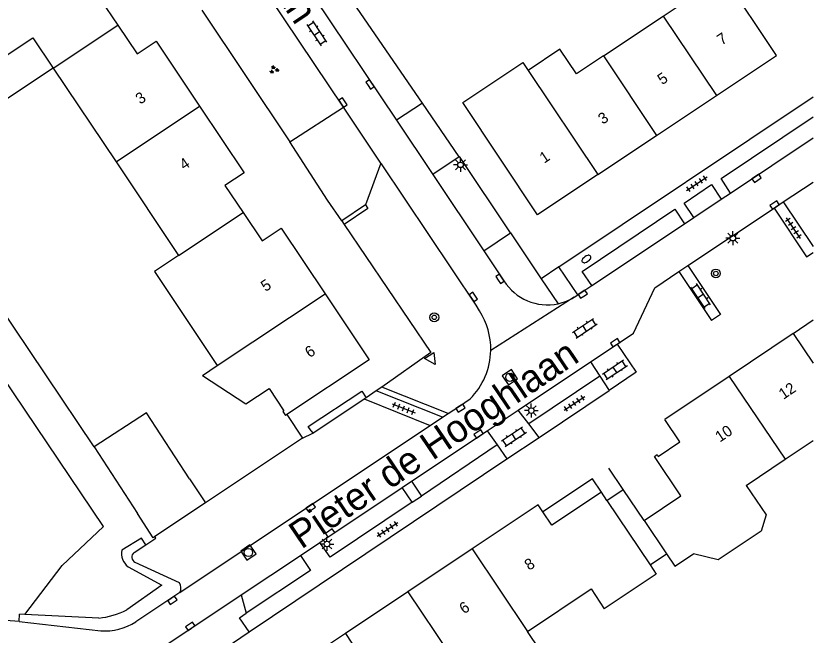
# Model space of a CAD drawing. Extents: x 136000 to 138005, y 398500 to 400500.
# Drawn here: x 137928 to 138000, y 399263.7 to 399319.7 of the extents above; entities that cross this region are included whole.
import ezdxf

# ---------------------------------------------------------------- set-up
doc = ezdxf.new("R2010")
doc.units = 0
for name, color, linetype in [('gg-afsc-erfafscheiding', 7, 'Continuous'), ('gg-afsc-muur', 7, 'Continuous'), ('gg-anno-huisnummerreeks BGT', 7, 'Continuous'), ('gg-anno-openbare ruimte label', 7, 'Continuous'), ('gg-bbg-bijgebouw', 7, 'Continuous'), ('gg-bbg-gedigitaliseerde bebouwing', 7, 'Continuous'), ('gg-bbg-gedigitaliseerde bijgebouw', 7, 'Continuous'), ('gg-bbg-hoofdgebouw', 7, 'Continuous'), ('gg-bbg-luifel en loopbrug', 7, 'Continuous'), ('gg-bbg-tussenscheiding', 7, 'Continuous'), ('gg-knt-verharding', 7, 'Continuous'), ('gg-knt-verharding nz', 7, 'Continuous'), ('gt-grn-groengrens', 7, 'Continuous'), ('gt-grn-vlakafsluiter', 7, 'Continuous'), ('gt-grn-weggrens', 7, 'Continuous'), ('gt-symb-boom', 7, 'Continuous'), ('gt-symb-brandkraan', 7, 'Continuous'), ('gt-symb-groenvak', 7, 'Continuous'), ('gt-symb-klinker verharding', 7, 'Continuous'), ('gt-symb-kolk', 7, 'Continuous'), ('gt-symb-lichtmast', 7, 'Continuous'), ('gt-symb-rioolschacht', 7, 'Continuous'), ('gt-symb-tegel verharding', 7, 'Continuous'), ('gt-symb-waterafsluiter', 7, 'Continuous')]:
    doc.layers.add(name, color=color, linetype=linetype)

# ---------------------------------------------------------------- blocks, each defined once
blk = doc.blocks.new('gt0-GRVAK')
at = {"layer": 'gt-symb-groenvak'}
for p, q in [((-0.11, 0.189), (-0.228, 0.24)), ((-0.182, 0.153), (0.088, 0.153)), ((-0.091, 0.211), (-0.156, 0.322)), ((-0.047, 0.214), (-0.047, 0.393)), ((-0.004, 0.211), (0.061, 0.322)), ((0.015, 0.189), (0.133, 0.24)), ((0.262, -0.052), (0.197, 0.059)), ((0.305, -0.049), (0.305, 0.13)), ((0.349, -0.052), (0.414, 0.059)), ((-0.245, -0.228), (-0.363, -0.177)), ((-0.318, -0.264), (-0.047, -0.264)), ((-0.226, -0.206), (-0.291, -0.095)), ((-0.183, -0.203), (-0.183, -0.024)), ((-0.139, -0.206), (-0.074, -0.095)), ((-0.12, -0.228), (-0.002, -0.177)), ((0.243, -0.074), (0.125, -0.023)), ((0.17, -0.11), (0.441, -0.11)), ((0.368, -0.074), (0.486, -0.023))]:
    blk.add_line(p, q, dxfattribs=at)
blk = doc.blocks.new('gt0-KL1')
at = {"layer": 'gt-symb-klinker verharding'}
for p, q in [((-1.15, 0.3), (1.15, 0.3)), ((-1, -0.3), (-1, 0.3)), ((-0.5, 0.3), (-0.5, 0.45)), ((0, -0.3), (0, 0.3)), ((0.5, 0.3), (0.5, 0.45)), ((1, -0.3), (1, 0.3)), ((-1.15, -0.3), (1.15, -0.3)), ((-0.5, -0.45), (-0.5, -0.3)), ((0.5, -0.45), (0.5, -0.3))]:
    blk.add_line(p, q, dxfattribs=at)
blk = doc.blocks.new('gt0-KOLK')
at = {"layer": 'gt-symb-kolk'}
blk.add_lwpolyline([(0, 0), (0.375, 0), (0.375, 0.4), (-0.375, 0.4), (-0.375, 0), (0, 0)], dxfattribs=at)
blk = doc.blocks.new('gt0-LMAST')
at = {"layer": 'gt-symb-lichtmast'}
for p, q in [((-0.182, 0.173), (-0.447, 0.438)), ((-0.005, 0.246), (-0.005, 0.621)), ((0.172, 0.173), (0.437, 0.438)), ((-0.255, -0.004), (-0.63, -0.004)), ((-0.182, -0.181), (-0.447, -0.446)), ((-0.005, -0.254), (-0.005, -0.629)), ((0.437, -0.446), (0.172, -0.181)), ((0.245, -0.004), (0.62, -0.004))]:
    blk.add_line(p, q, dxfattribs=at)
blk.add_circle((-0.005, -0.004), 0.25, dxfattribs=at)
blk = doc.blocks.new('gt0-TEG1')
at = {"layer": 'gt-symb-tegel verharding'}
for p, q in [((-1.125, 0), (1.125, 0)), ((-0.9, -0.25), (-0.9, 0.25)), ((-0.45, -0.25), (-0.45, 0.25)), ((0, -0.25), (0, 0.25)), ((0.45, -0.25), (0.45, 0.25)), ((0.9, -0.25), (0.9, 0.25))]:
    blk.add_line(p, q, dxfattribs=at)
blk = doc.blocks.new('gt0-BR')
at = {"layer": 'gt-symb-brandkraan'}
for centre, radius, start, end in [((-0.244, 0), 0.206, 107.56694, 252.43307), ((0.599, -2.664), 3, 106.89205, 107.56694), ((0, -0.691), 0.938, 73.10799, 106.89205), ((-0.599, -2.664), 3, 72.43309, 73.10799), ((0.244, 0), 0.206, 287.56695, 72.43309), ((0.599, 2.664), 3, 252.43307, 253.10797), ((0, 0.691), 0.938, 253.10797, 286.89206), ((-0.599, 2.664), 3, 286.89206, 287.56695)]:
    blk.add_arc(centre, radius, start, end, dxfattribs=at)
blk = doc.blocks.new('gt0-BOOM')
at = {"layer": 'gt-symb-boom'}
for radius in [0.4, 0.2]:
    blk.add_circle((0, 0), radius, dxfattribs=at)
blk = doc.blocks.new('gt0-RS')
at = {"layer": 'gt-symb-rioolschacht'}
blk.add_lwpolyline([(-0.5, -0.5), (0.5, -0.5), (0.5, 0.5), (-0.5, 0.5)], close=True, dxfattribs=at)
blk.add_circle((0, 0), 0.375, dxfattribs=at)
blk = doc.blocks.new('gt0-WAFSL')
at = {"layer": 'gt-symb-waterafsluiter'}
for p, q in [((-0.5, -0.333), (0, 0.667)), ((0, 0.667), (0.5, -0.333)), ((0.5, -0.333), (-0.5, -0.333))]:
    blk.add_line(p, q, dxfattribs=at)

msp = doc.modelspace()

# ---------------------------------------------------------------- linework, layer by layer
at = {"layer": 'gg-afsc-erfafscheiding'}
for p, q in [((137964.725, 399311.8), (137949.034, 399334.713)), ((137968.046, 399306.951), (137964.725, 399311.8)), ((137935.08, 399280.73), (137921.138, 399301.508)), ((137999.417, 399297.911), (138000, 399298.302)), ((137977.06, 399297), (137975.464, 399295.931)), ((137991.651, 399292.704), (137990.821, 399292.148)), ((137952.495, 399283.657), (137953.888, 399281.527)), ((137953.888, 399281.527), (137945.142, 399275.696))]:
    msp.add_line(p, q, dxfattribs=at)
at = {"layer": 'gg-afsc-muur'}
msp.add_line((137982.866, 399276.882), (137981.56, 399278.821), dxfattribs=at)
at = {"layer": 'gg-bbg-bijgebouw'}
for p, q in [((137935.08, 399280.73), (137938.99, 399274.72)), ((137943.71, 399277.84), (137945.142, 399275.696)), ((137945.142, 399275.696), (137940.573, 399272.638))]:
    msp.add_line(p, q, dxfattribs=at)
for points in [[(137943.71, 399277.84), (137939.83, 399283.82), (137935.08, 399280.73)], [(137940.573, 399272.638), (137940.414, 399272.532), (137938.99, 399274.72)]]:
    msp.add_lwpolyline(points, dxfattribs=at)
at = {"layer": 'gg-bbg-gedigitaliseerde bebouwing'}
for p, q in [((137986.457, 399319.657), (137991.9, 399323.29)), ((137981.085, 399316.071), (137986.457, 399319.657)), ((137931.399, 399314.955), (137937.065, 399306.482)), ((137937.065, 399306.482), (137942.714, 399298.035)), ((137944.864, 399287.199), (137946.187, 399288.097)), ((137997.473, 399279.623), (138000, 399281.325)), ((137993.969, 399277.264), (137997.473, 399279.623)), ((137981.393, 399275.898), (137980.89, 399276.65)), ((137981.393, 399275.898), (137985.281, 399270.077)), ((137984.738, 399274.101), (137986.775, 399271.076)), ((137974.223, 399264.076), (137979.951, 399267.904)), ((137979.951, 399267.904), (137981.145, 399266.117))]:
    msp.add_line(p, q, dxfattribs=at)
for points in [[(137981.085, 399316.071), (137978.628, 399314.432), (137977.142, 399316.66), (137974.277, 399314.748)], [(137975.13, 399301.71), (137968.38, 399311.836), (137973.804, 399315.456), (137974.277, 399314.748)], [(137942.714, 399298.035), (137940.541, 399296.591), (137946.187, 399288.097)], [(137993.969, 399277.264), (137995.765, 399274.598), (137995.314, 399273.13), (137991.418, 399270.533), (137989.195, 399271.075)], [(137986.775, 399271.076), (137987.531, 399269.954), (137989.195, 399271.075)], [(137985.281, 399270.077), (137985.834, 399269.25), (137981.145, 399266.117)], [(137971.328, 399262.141), (137973.537, 399258.824), (137976.435, 399260.754), (137974.223, 399264.076)]]:
    msp.add_lwpolyline(points, dxfattribs=at)
at = {"layer": 'gg-bbg-gedigitaliseerde bijgebouw'}
msp.add_line((137931.399, 399314.955), (137918.066, 399306.087), dxfattribs=at)
at = {"layer": 'gg-bbg-hoofdgebouw'}
for p, q in [((137985.879, 399308.868), (137991.289, 399312.47)), ((137980.569, 399305.332), (137985.879, 399308.868)), ((137980.569, 399305.332), (137975.13, 399301.71)), ((137998.196, 399290.995), (138000, 399292.21)), ((137998.196, 399290.995), (137992.426, 399287.11)), ((137992.426, 399287.11), (137986.62, 399283.2)), ((137952.495, 399283.657), (137952.38, 399283.58)), ((137969.235, 399271.521), (137963.413, 399267.635)), ((137963.413, 399267.635), (137957.773, 399263.87))]:
    msp.add_line(p, q, dxfattribs=at)
for points in [[(137933.333, 399328.395), (137937.36, 399322.37), (137935.64, 399321.22), (137937.229, 399318.832)], [(137991.289, 399312.47), (137996.71, 399316.08), (137991.9, 399323.29)], [(137937.229, 399318.832), (137938.96, 399316.23), (137940.69, 399317.39), (137944.616, 399311.503)], [(137944.616, 399311.503), (137948.62, 399305.5), (137946.9, 399304.35), (137948.542, 399301.909)], [(137948.542, 399301.909), (137950.27, 399299.34), (137951.99, 399300.49), (137955.947, 399294.558)], [(137955.947, 399294.558), (137959.92, 399288.6), (137952.495, 399283.657)], [(137944.864, 399287.199), (137948.794, 399284.639), (137950.878, 399286.007), (137952.221, 399284.003), (137952.13, 399283.941), (137952.38, 399283.58)], [(137984.738, 399274.101), (137988.058, 399276.332), (137985.676, 399279.876), (137985.917, 399280.038), (137986.023, 399279.88), (137987.972, 399281.193), (137986.62, 399283.2)], [(137980.89, 399276.65), (137976.41, 399273.66), (137975.603, 399274.861)], [(137975.603, 399274.861), (137975.18, 399275.49), (137969.235, 399271.521)], [(137957.773, 399263.87), (137951.84, 399259.91), (137953.07, 399258.07), (137950.88, 399256.61)]]:
    msp.add_lwpolyline(points, dxfattribs=at)
at = {"layer": 'gg-bbg-luifel en loopbrug'}
for p, q in [((137981.393, 399275.898), (137982.866, 399276.882)), ((137984.738, 399274.101), (137982.866, 399276.882)), ((137985.281, 399270.077), (137986.775, 399271.076))]:
    msp.add_line(p, q, dxfattribs=at)
msp.add_lwpolyline([(137980.89, 399276.65), (137980.084, 399277.856), (137975.603, 399274.861)], dxfattribs=at)
at = {"layer": 'gg-bbg-tussenscheiding'}
for p, q in [((137986.457, 399319.657), (137991.289, 399312.47)), ((137931.399, 399314.955), (137937.229, 399318.832)), ((137927.067, 399316.037), (137929.565, 399317.698)), ((137929.565, 399317.698), (137931.399, 399314.955)), ((137981.085, 399316.071), (137985.879, 399308.868)), ((137974.277, 399314.748), (137980.569, 399305.332)), ((137937.065, 399306.482), (137944.616, 399311.503)), ((137942.714, 399298.035), (137948.542, 399301.909)), ((137946.187, 399288.097), (137955.947, 399294.558)), ((137998.196, 399290.995), (138000, 399288.309)), ((137992.426, 399287.11), (137997.473, 399279.623)), ((137969.235, 399271.521), (137974.223, 399264.076)), ((137963.413, 399267.635), (137968.436, 399260.207)), ((137957.773, 399263.87), (137962.767, 399256.418))]:
    msp.add_line(p, q, dxfattribs=at)
at = {"layer": 'gg-knt-verharding'}
for p, q in [((137946.885, 399333.422), (137962.388, 399310.251)), ((137957.6, 399311.427), (137949.603, 399323.367)), ((137977.06, 399297), (138000, 399312.366)), ((137952.749, 399308.288), (137957.6, 399311.427)), ((137960.986, 399306.371), (137957.6, 399311.427)), ((137962.388, 399310.251), (137965.664, 399305.354)), ((137992.532, 399303.659), (138000, 399308.642)), ((137956.173, 399303.037), (137952.749, 399308.288)), ((137960.986, 399306.371), (137959.584, 399302.598)), ((137961.027, 399306.31), (137960.986, 399306.371)), ((137969.588, 399293.528), (137961.027, 399306.31)), ((137968.046, 399306.951), (137965.664, 399305.354)), ((137968.066, 399306.965), (137968.046, 399306.951)), ((137965.664, 399305.354), (137970.28, 399298.456)), ((137997.31, 399302.869), (138000, 399304.664)), ((137991.709, 399303.11), (137992.532, 399303.659)), ((137989.229, 399301.455), (137991.709, 399303.11)), ((137996.479, 399302.314), (137997.31, 399302.869)), ((137997.31, 399302.869), (138000, 399298.838)), ((137959.584, 399302.598), (137957.441, 399301.163)), ((137988.702, 399297.123), (137996.479, 399302.314)), ((137996.479, 399302.314), (137999.417, 399297.911)), ((137988.396, 399300.9), (137989.229, 399301.455)), ((137980.018, 399295.31), (137988.396, 399300.9)), ((137972.688, 399300.071), (137975.464, 399295.931)), ((137970.28, 399298.456), (137972.09, 399295.75)), ((137978.76, 399294.47), (137977.06, 399297)), ((137987.87, 399296.569), (137988.702, 399297.123)), ((137988.702, 399297.123), (137991.651, 399292.704)), ((137987.87, 399296.569), (137990.821, 399292.148)), ((137975.464, 399295.931), (137976.977, 399293.674)), ((137978.76, 399294.47), (137980.018, 399295.31)), ((137978.427, 399294.252), (137978.76, 399294.47)), ((137969.883, 399293.025), (137969.588, 399293.528)), ((137979.918, 399288.423), (137982.303, 399290.015)), ((137973.384, 399284.063), (137979.918, 399288.423)), ((137979.918, 399288.423), (137980.759, 399287.125)), ((137980.759, 399287.125), (137974.323, 399282.83)), ((137980.759, 399287.125), (137981.587, 399285.847)), ((137960.562, 399285.797), (137959.642, 399285.184)), ((137966.549, 399283.422), (137960.562, 399285.797)), ((137975.26, 399281.599), (137981.587, 399285.847)), ((137954.826, 399281.98), (137959.47, 399285.07)), ((137959.642, 399285.184), (137959.47, 399285.07)), ((137959.47, 399285.07), (137965.414, 399282.667)), ((137970.58, 399282.193), (137973.384, 399284.063)), ((137974.323, 399282.83), (137973.384, 399284.063)), ((137965.414, 399282.667), (137966.549, 399283.422)), ((137966.549, 399283.422), (137967.065, 399283.755)), ((137975.26, 399281.599), (137974.323, 399282.83)), ((137953.888, 399281.527), (137954.826, 399281.98)), ((137954.694, 399282.178), (137954.826, 399281.98)), ((137963.74, 399277.628), (137970.58, 399282.193)), ((137970.58, 399282.193), (137971.47, 399280.923)), ((137972.359, 399279.652), (137975.26, 399281.599)), ((137971.47, 399280.923), (137964.64, 399276.298)), ((137971.47, 399280.923), (137972.359, 399279.652)), ((137949.096, 399264.035), (137972.359, 399279.652)), ((137962.894, 399277.064), (137963.74, 399277.628)), ((137963.74, 399277.628), (137964.64, 399276.298)), ((137955.469, 399272.109), (137962.894, 399277.064)), ((137963.797, 399275.74), (137962.894, 399277.064)), ((137938.703, 399271.188), (137939.742, 399271.881)), ((137953.721, 399270.942), (137955.469, 399272.109)), ((137938.774, 399270.33), (137942.766, 399268.48)), ((137948.375, 399267.375), (137953.721, 399270.942)), ((137942.84, 399267.573), (137938.839, 399264.939)), ((137940.648, 399262.219), (137948.375, 399267.375)), ((137948.375, 399267.375), (137948.829, 399265.71)), ((137928.334, 399264.953), (137927.104, 399265.069)), ((137928.334, 399264.953), (137935.69, 399264.12)), ((137946.916, 399262.571), (137949.096, 399264.035))]:
    msp.add_line(p, q, dxfattribs=at)
for points in [[(137992.532, 399303.659), (137991.696, 399304.991), (138000, 399310.553)], [(137989.229, 399301.455), (137988.37, 399302.762), (137990.84, 399304.427), (137991.709, 399303.11)], [(137980.018, 399295.31), (137979.163, 399296.584), (137987.517, 399302.208), (137988.396, 399300.9)], [(137982.303, 399290.015), (137983.78, 399291), (137985.7, 399295.12), (137987.87, 399296.569)], [(137982.303, 399290.015), (137984.02, 399287.48), (137981.587, 399285.847)], [(137954.694, 399282.178), (137954.428, 399282.577), (137959.255, 399285.765), (137959.642, 399285.184)], [(137967.065, 399283.755), (137968.068, 399284.404), (137969.029, 399285.083)], [(137963.797, 399275.74), (137956.409, 399270.785), (137955.469, 399272.109)], [(137939.742, 399271.881), (137940.667, 399272.497), (137940.573, 399272.638)], [(137953.721, 399270.942), (137954.629, 399269.573), (137948.829, 399265.71)], [(137949.096, 399264.035), (137948.225, 399265.308), (137948.829, 399265.71)]]:
    msp.add_lwpolyline(points, dxfattribs=at)
for centre, radius, start, end in [((137976.014, 399298.197), 4.625, 211.95036, 282.01802), ((137976.013, 399298.2), 4.628, 282.02346, 301.44304), ((137964.561, 399289.581), 6.34, 358.84655, 32.90861), ((137964.56, 399289.58), 6.34, 314.8165, 358.84963), ((137938.979, 399270.779), 0.493, 123.99775, 245.46321), ((137942.007, 399267.962), 0.92, 335.00811, 34.32048), ((137936.031, 399269.271), 5.162, 266.20972, 302.94758)]:
    msp.add_arc(centre, radius, start, end, dxfattribs=at)
at = {"layer": 'gg-knt-verharding nz'}
msp.add_line((137970.28, 399298.456), (137972.688, 399300.071), dxfattribs=at)
msp.add_lwpolyline([(137942.84, 399267.573), (137954.528, 399275.404), (137965.414, 399282.667)], dxfattribs=at)
at = {"layer": 'gt-grn-groengrens'}
for p, q in [((137964.725, 399311.8), (137962.388, 399310.251)), ((137961.052, 399286.14), (137960.562, 399285.797)), ((137967.065, 399283.755), (137961.052, 399286.14)), ((137928.334, 399264.953), (137928.357, 399265.62)), ((137928.825, 399265.597), (137928.357, 399265.62)), ((137935.499, 399265.27), (137928.825, 399265.597))]:
    msp.add_line(p, q, dxfattribs=at)
for points in [[(137959.584, 399302.598), (137959.807, 399302.266), (137957.665, 399300.832)], [(137928.825, 399265.597), (137932.217, 399270.037), (137935.936, 399273.555), (137918.669, 399299.162), (137921.138, 399301.508)], [(137939.742, 399271.881), (137939.373, 399272.496), (137937.584, 399271.424)], [(137938.152, 399269.912), (137941.214, 399268.236), (137938.037, 399266.028)]]:
    msp.add_lwpolyline(points, dxfattribs=at)
for centre, radius, start, end in [((137939.136, 399271.144), 1.577, 169.78264, 231.39588), ((137934.704, 399272.56), 7.333, 276.22332, 297.03428)]:
    msp.add_arc(centre, radius, start, end, dxfattribs=at)
at = {"layer": 'gt-grn-vlakafsluiter'}
for p, q in [((137944.808, 399320.186), (137952.749, 399308.288)), ((137972.688, 399300.071), (137968.066, 399306.965)), ((137957.441, 399301.163), (137956.173, 399303.037)), ((137957.441, 399301.163), (137957.665, 399300.832))]:
    msp.add_line(p, q, dxfattribs=at)
msp.add_lwpolyline([(137957.665, 399300.832), (137965.499, 399289.252), (137961.052, 399286.14)], dxfattribs=at)
at = {"layer": 'gt-grn-weggrens'}
for p, q in [((137978.427, 399294.252), (137970.899, 399289.453)), ((137963.797, 399275.74), (137964.64, 399276.298))]:
    msp.add_line(p, q, dxfattribs=at)

# ---------------------------------------------------------------- block references
at = {"layer": 'gt-symb-boom'}
for p in [(137991.225, 399296.404), (137965.798, 399292.441)]:
    msp.add_blockref('gt0-BOOM', p, dxfattribs=at)
at = {"layer": 'gt-symb-brandkraan', "rotation": 33.83302869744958}
msp.add_blockref('gt0-BR', (137979.539, 399297.71), dxfattribs=at)
at = {"layer": 'gt-symb-groenvak'}
msp.add_blockref('gt0-GRVAK', (137951.323, 399314.81), dxfattribs=at)
at = {"layer": 'gt-symb-klinker verharding'}
for p, rotation in [((137955.192, 399318.099), -56.214572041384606), ((137989.865, 399294.367), 123.86494311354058), ((137979.388, 399291.455), 33.86494311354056), ((137982.111, 399287.703), 33.86494311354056), ((137972.992, 399281.664), 33.86494311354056)]:
    msp.add_blockref('gt0-KL1', p, dxfattribs=dict(at, rotation=rotation))
at = {"layer": 'gt-symb-kolk'}
for p, rotation in [((137959.821, 399313.37), -56.00796028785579), ((137957.386, 399311.735), -56.00796028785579), ((137995.015, 399304.834), 33.49940007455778), ((137996.637, 399302.417), 33.49940007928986), ((137971.571, 399295.803), -56.75506275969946), ((137979.316, 399294.367), 33.99203971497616), ((137969.153, 399294.173), -56.50059991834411), ((137982.241, 399289.974), 33.49940007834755), ((137968.068, 399284.404), -147.1314253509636), ((137969.917, 399281.748), 33.78542795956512), ((137954.528, 399275.404), -146.33231451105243), ((137956.501, 399272.801), 33.4994000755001), ((137942.043, 399267.043), -146.71056442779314), ((137943.88, 399264.378), 34.48490803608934)]:
    msp.add_blockref('gt0-KOLK', p, dxfattribs=dict(at, rotation=rotation))
at = {"layer": 'gt-symb-lichtmast'}
for p in [(137968.173, 399306.215), (137992.762, 399299.593), (137974.568, 399284.022), (137956.117, 399271.965)]:
    msp.add_blockref('gt0-LMAST', p, dxfattribs=at)
at = {"layer": 'gt-symb-rioolschacht'}
for p, rotation in [((137972.623, 399287.029), 33.992039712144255), ((137949.017, 399271.199), 33.99203971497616)]:
    msp.add_blockref('gt0-RS', p, dxfattribs=dict(at, rotation=rotation))
at = {"layer": 'gt-symb-tegel verharding'}
for p, rotation in [((137989.502, 399304.513), 33.86494311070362), ((137998.228, 399300.49), 123.83302869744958), ((137978.45, 399284.674), 33.86494311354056), ((137963.03, 399284.217), -21.461063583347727), ((137961.586, 399273.286), 33.86494311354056)]:
    msp.add_blockref('gt0-TEG1', p, dxfattribs=dict(at, rotation=rotation))
at = {"layer": 'gt-symb-waterafsluiter', "rotation": -146.34172813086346}
msp.add_blockref('gt0-WAFSL', (137965.52, 399288.724), dxfattribs=at)

# ---------------------------------------------------------------- texts
at = {"layer": 'gg-anno-huisnummerreeks BGT'}
for s, rotation, p in [('7', 33.7, (137991.752, 399316.983)), ('5', 33.7, (137986.371, 399313.4)), ('3', 33.7, (137939.246, 399311.644)), ('3', 33.7, (137981.011, 399309.83)), ('1', 33.7, (137975.724, 399306.31)), ('4', 33.7, (137943.211, 399305.699)), ('5', 33.7, (137950.562, 399294.722)), ('6', 33.7, (137954.547, 399288.747)), ('12', 34, (137997.32, 399284.979)), ('10', 34, (137991.59, 399281.12)), ('8', 33.7, (137974.363, 399269.534)), ('6', 33.7, (137968.48, 399265.607))]:
    msp.add_text(s, height=1, rotation=rotation, dxfattribs=at).set_placement(p)
at = {"layer": 'gg-anno-openbare ruimte label'}
for s, rotation, p in [('Govert Flincklaan', 303.9, (137938.814, 399340.326)), ('Pieter de Hooghlaan', 34.1, (137953.796, 399271.446))]:
    msp.add_text(s, height=2.5, rotation=rotation, dxfattribs=at).set_placement(p)

doc.saveas('drawing.dxf')
